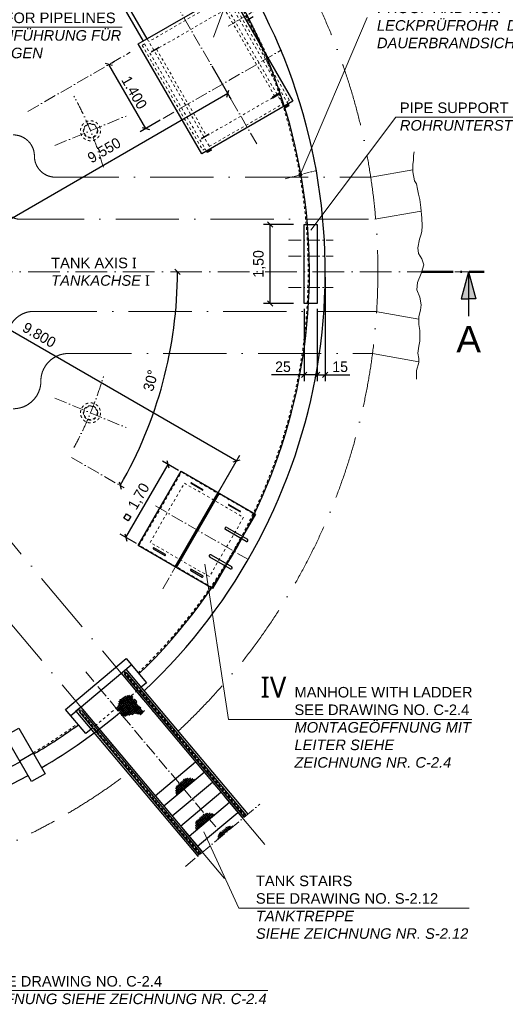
# Model space of a CAD drawing. Header units: millimetres. Extents: x -57642 to 5082813, y -177084 to 58112.
# Tile 790 of 1056: x 45911 to 55135, y -13910 to 4788. Entities that reach past the tile are written whole.
import ezdxf

# ---------------------------------------------------------------- set-up
doc = ezdxf.new("R2010")
doc.units = ezdxf.units.MM
for name, pattern in [('ACAD_ISO02W100', [15, 12, -3]), ('ACAD_ISO10W100', [18, 12, -3, 0, -3]), ('JIS_02_1.0', [2, 1, -1])]:
    doc.linetypes.add(name, pattern=pattern)
doc.layers.add('Bemaßung', color=7, linetype='Continuous', lineweight=9)
doc.layers.add('Beschriftung', color=7, linetype='Continuous', lineweight=9)
doc.styles.add('LBB3.5M1000', font='isocp.shx', dxfattribs={"height": 3.5})
doc.dimstyles.new('DIN', dxfattribs={"dimtxt": 2.5, "dimasz": 2.5, "dimexe": 1.25, "dimexo": 0.625, "dimtad": 1, "dimtih": 1, "dimdec": 4, "dimdsep": 46, "dimlunit": 6, "dimtxsty": 'Standard', "dimcen": 2.5, "dimadec": 0, "dimazin": 0, "dimtfac": 1, "dimtdec": 4, "dimtmove": 0, "dimatfit": 3, "dimfxl": 0, "dimtvp": 1, "dimtolj": 1, "dimtzin": 0, "dimarcsym": 0})

# ---------------------------------------------------------------- blocks, each defined once
blk = doc.blocks.new('_Oblique')
at = {"color": 0, "linetype": 'ByBlock', "lineweight": -2}
blk.add_line((-0.5, -0.5), (0.5, 0.5), dxfattribs=at)
blk = doc.blocks.new('*D4')
at = {"layer": 'Bemaßung', "color": 0, "lineweight": -2, "transparency": 16777216}
for p, q in [((48307, 2724), (47607, 3936)), ((47661, 3967), (47715, 3998)), ((48580, 2881), (48198, 2661))]:
    blk.add_line(p, q, dxfattribs=at)
at = {"layer": 'DEFPOINTS', "color": 0, "transparency": 16777216}
for p in [(47607, 3936), (47607, 3936), (48634, 2913)]:
    blk.add_point(p, dxfattribs=at)
at = {"layer": 'Bemaßung', "color": 0, "lineweight": -2, "transparency": 16777216, "xscale": 100, "yscale": 100, "zscale": 100}
for p, rotation in [((47607, 3936), 120.0000000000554), ((48307, 2724), 300.0000000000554)]:
    blk.add_blockref('_Oblique', p, dxfattribs=dict(at, rotation=rotation))
at = {"layer": 'Bemaßung', "color": 0, "transparency": 16777216, "insert": (48087, 3405), "char_height": 200, "attachment_point": 5, "rotation": 300}
blk.add_mtext('\\A1;1.400', dxfattribs=at)
blk = doc.blocks.new('*D5')
at = {"layer": 'Bemaßung', "color": 0, "lineweight": -2, "transparency": 16777216}
for p, q in [((47929, -5046), (48729, -3660)), ((48930, -3776), (48621, -3598)), ((48130, -5162), (47821, -4984))]:
    blk.add_line(p, q, dxfattribs=at)
at = {"layer": 'DEFPOINTS', "color": 0, "transparency": 16777216}
for p in [(48729, -3660), (48984, -3807), (48184, -5193)]:
    blk.add_point(p, dxfattribs=at)
at = {"layer": 'Bemaßung', "color": 0, "lineweight": -2, "transparency": 16777216, "xscale": 100, "yscale": 100, "zscale": 100}
for p, rotation in [((48729, -3660), 60.00000000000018), ((47929, -5046), 240.0000000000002)]:
    blk.add_blockref('_Oblique', p, dxfattribs=dict(at, rotation=rotation))
at = {"layer": 'Bemaßung', "color": 0, "transparency": 16777216, "insert": (48185, -4270), "char_height": 200, "attachment_point": 5, "rotation": 60}
blk.add_mtext('\\A1;1,70', dxfattribs=at)
blk = doc.blocks.new('*D10')
at = {"layer": 'Bemaßung', "color": 0, "lineweight": -2, "transparency": 16777216}
for p, q in [((51114, 900), (50544, 900)), ((50669, -600), (50669, 900)), ((51114, -600), (50544, -600))]:
    blk.add_line(p, q, dxfattribs=at)
at = {"layer": 'DEFPOINTS', "color": 0, "transparency": 16777216}
for p in [(50669, 900), (51314, 900), (51314, -600)]:
    blk.add_point(p, dxfattribs=at)
at = {"layer": 'Bemaßung', "color": 0, "lineweight": -2, "transparency": 16777216, "xscale": 100, "yscale": 100, "zscale": 100}
for p, rotation in [((50669, 900), 90), ((50669, -600), 270)]:
    blk.add_blockref('_Oblique', p, dxfattribs=dict(at, rotation=rotation))
at = {"layer": 'Bemaßung', "color": 0, "transparency": 16777216, "insert": (50463, 150), "char_height": 200, "attachment_point": 5, "rotation": 90}
blk.add_mtext('\\A1;1,50', dxfattribs=at)
blk = doc.blocks.new('*D11')
at = {"layer": 'Bemaßung', "color": 0, "lineweight": -2, "transparency": 16777216}
for p, q in [((51714, -100), (51714, -2079)), ((51564, -700), (51564, -2079)), ((51564, -1954), (51714, -1954)), ((51714, -1954), (52181, -1954))]:
    blk.add_line(p, q, dxfattribs=at)
at = {"layer": 'DEFPOINTS', "color": 0, "transparency": 16777216}
for p in [(51714, 0), (51564, -600), (51714, -1954)]:
    blk.add_point(p, dxfattribs=at)
at = {"layer": 'Bemaßung', "color": 0, "lineweight": -2, "transparency": 16777216, "xscale": 100, "yscale": 100, "zscale": 100, "rotation": 180}
blk.add_blockref('_Oblique', (51564, -1954), dxfattribs=at)
at = {"layer": 'Bemaßung', "color": 0, "lineweight": -2, "transparency": 16777216, "xscale": 100, "yscale": 100, "zscale": 100}
blk.add_blockref('_Oblique', (51714, -1954), dxfattribs=at)
at = {"layer": 'Bemaßung', "color": 0, "transparency": 16777216, "insert": (51998, -1804), "char_height": 200, "attachment_point": 5}
blk.add_mtext('\\A1;15', dxfattribs=at)
blk = doc.blocks.new('*D12')
at = {"layer": 'Bemaßung', "color": 0, "lineweight": -2, "transparency": 16777216}
for p, q in [((51314, -700), (51314, -2079)), ((51564, -700), (51564, -2079)), ((51314, -1954), (50696, -1954)), ((51564, -1954), (51314, -1954))]:
    blk.add_line(p, q, dxfattribs=at)
at = {"layer": 'DEFPOINTS', "color": 0, "transparency": 16777216}
for p in [(51314, -600), (51564, -600), (51564, -1954)]:
    blk.add_point(p, dxfattribs=at)
at = {"layer": 'Bemaßung', "color": 0, "lineweight": -2, "transparency": 16777216, "xscale": 100, "yscale": 100, "zscale": 100, "rotation": 180}
blk.add_blockref('_Oblique', (51314, -1954), dxfattribs=at)
at = {"layer": 'Bemaßung', "color": 0, "lineweight": -2, "transparency": 16777216, "xscale": 100, "yscale": 100, "zscale": 100}
blk.add_blockref('_Oblique', (51564, -1954), dxfattribs=at)
at = {"layer": 'Bemaßung', "color": 0, "transparency": 16777216, "insert": (50912, -1804), "char_height": 200, "attachment_point": 5}
blk.add_mtext('\\A1;25', dxfattribs=at)
blk = doc.blocks.new('*D182')
at = {"layer": 'Bemaßung', "color": 0, "lineweight": -2, "transparency": 16777216}
for p, q in [((49560, 3909), (49926, 3275)), ((49863, 3384), (41593, -1391)), ((41289, -866), (41655, -1500))]:
    blk.add_line(p, q, dxfattribs=at)
at = {"layer": 'DEFPOINTS', "color": 0, "transparency": 16777216}
for p in [(49060, 4775), (40789, 0), (41593, -1391)]:
    blk.add_point(p, dxfattribs=at)
at = {"layer": 'Bemaßung', "color": 0, "lineweight": -2, "transparency": 16777216, "xscale": 100, "yscale": 100, "zscale": 100}
for p, rotation in [((49863, 3384), 29.9999999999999), ((41593, -1391), 209.9999999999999)]:
    blk.add_blockref('_Oblique', p, dxfattribs=dict(at, rotation=rotation))
at = {"layer": 'Bemaßung', "color": 0, "transparency": 16777216, "insert": (47515, 2308), "char_height": 200, "attachment_point": 5, "rotation": 30}
blk.add_mtext('\\A1;9.550', dxfattribs=at)
blk = doc.blocks.new('*D183')
at = {"layer": 'Bemaßung', "color": 0, "lineweight": -2, "transparency": 16777216}
for p, q in [((41039, 433), (41608, 1419)), ((41546, 1310), (50033, -3590)), ((49526, -4467), (50095, -3481))]:
    blk.add_line(p, q, dxfattribs=at)
at = {"layer": 'DEFPOINTS', "color": 0, "transparency": 16777216}
for p in [(40789, 0), (50033, -3590), (49276, -4900)]:
    blk.add_point(p, dxfattribs=at)
at = {"layer": 'Bemaßung', "color": 0, "lineweight": -2, "transparency": 16777216, "xscale": 100, "yscale": 100, "zscale": 100}
for p, rotation in [((41546, 1310), 149.9999999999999), ((50033, -3590), 329.9999999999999)]:
    blk.add_blockref('_Oblique', p, dxfattribs=dict(at, rotation=rotation))
at = {"layer": 'Bemaßung', "color": 0, "transparency": 16777216, "insert": (46283, -1199), "char_height": 200, "attachment_point": 5, "rotation": 330}
blk.add_mtext('\\A1;9.800', dxfattribs=at)
blk = doc.blocks.new('*D478')
at = {"layer": 'Bemaßung', "color": 0, "lineweight": -2, "transparency": 16777216}
blk.add_arc((40809, 0), 7889, 150, 180, dxfattribs=at)
at = {"layer": 'DEFPOINTS', "color": 0, "transparency": 16777216}
for p in [(33562, 4184), (34593, 3589), (33396, 2698), (29871, 0), (54595, 0)]:
    blk.add_point(p, dxfattribs=at)
at = {"layer": 'Bemaßung', "color": 0, "lineweight": -2, "transparency": 16777216, "xscale": 100, "yscale": 100, "zscale": 100}
for p, rotation in [((33977, 3945), 60.00000000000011), ((32920, 0), 270)]:
    blk.add_blockref('_Oblique', p, dxfattribs=dict(at, rotation=rotation))
at = {"layer": 'Bemaßung', "color": 0, "transparency": 16777216, "insert": (33044, 2081), "char_height": 200, "attachment_point": 5, "rotation": 75}
blk.add_mtext('\\A1;30°', dxfattribs=at)
blk = doc.blocks.new('*D733')
at = {"layer": 'Bemaßung', "color": 0, "lineweight": -2, "transparency": 16777216}
blk.add_arc((40789, 0), 8119, 330, 0, dxfattribs=at)
at = {"layer": 'DEFPOINTS', "color": 0, "transparency": 16777216}
for p in [(29871, 0), (54595, 0), (48785, -1410), (46895, -3525), (47894, -4102)]:
    blk.add_point(p, dxfattribs=at)
at = {"layer": 'Bemaßung', "color": 0, "lineweight": -2, "transparency": 16777216, "xscale": 100, "yscale": 100, "zscale": 100}
for p, rotation in [((48908, 0), 90), ((47820, -4059), 240)]:
    blk.add_blockref('_Oblique', p, dxfattribs=dict(at, rotation=rotation))
at = {"layer": 'Bemaßung', "color": 0, "transparency": 16777216, "insert": (48400, -2064), "char_height": 200, "attachment_point": 5, "rotation": 74.8258}
blk.add_mtext('\\A1;30°', dxfattribs=at)

msp = doc.modelspace()

# ---------------------------------------------------------------- hatches: boundary and pattern name
for points in [[(54435.31278, 0), (54298.07121, -512.19248), (54435.31278, -512.19248)], [(54435.31278, 0), (54435.31278, -512.19248), (54572.55434, -512.19248)]]:
    msp.add_hatch(color=256).paths.add_polyline_path(points)
h = msp.add_hatch()
h.set_pattern_fill('NET', color=256, scale=10, style=0)
h.set_pattern_definition([(310, (46863.826, -6747.54), (24.3219, 20.4085), []), (40, (46863.826, -6747.54), (-20.4085, 24.3219), [])])
h.paths.add_polyline_path([(48062.60453, -8085.31522), (48058.40337, -8051.71677), (47993.55661, -8035.81621), (47931.58588, -8050.88511), (47906.46275, -8064.27979), (47883.0144, -8082.69726), (47817.69391, -8117.85811), (47795.92034, -8137.95005), (47792.57058, -8176.45947), (47784.19627, -8233.38649), (47765.77247, -8265.19864), (47759.07294, -8297.01079), (47764.09768, -8328.82293), (47809.3194, -8350.58911), (47826.06822, -8392.44723), (47842.81704, -8429.2823), (47886.36416, -8446.02554), (47887.35661, -8446.05389), (47895.37511, -8445.16324), (47927.97066, -8433.82946), (47946.39427, -8432.41272), (47952.06309, -8432.41272), (48004.4994, -8409.74516), (48039.92946, -8408.32842), (48052.68425, -8406.91168), (48068.27335, -8396.99464), (48088.11411, -8396.99464), (48103.70341, -8388.49421), (48139.13327, -8387.07747), (48177.39764, -8405.49494), (48215.76334, -8415.58782), (48236.41479, -8404.16742), (48263.2129, -8367.33235), (48281.71769, -8329.41014), (48273.76715, -8328.99183), (48238.33709, -8328.99183), (48217.07917, -8316.24131), (48217.07917, -8302.07405), (48218.49633, -8277.98975), (48205.74154, -8259.57228), (48190.15243, -8248.23849), (48174.56333, -8243.98841), (48153.30522, -8231.23789), (48140.55043, -8217.07063), (48139.13327, -8185.90264), (48134.88161, -8164.65181), (48123.54417, -8133.48382), (48116.4582, -8123.56678), (48102.28606, -8117.89995), (48081.02814, -8110.81626), (48065.43904, -8107.98278)])
h = msp.add_hatch()
h.set_pattern_fill('NET', color=256, scale=10, style=0)
h.set_pattern_definition([(310, (47375.856, -7415.494), (24.3219, 20.4085), []), (40, (47375.856, -7415.494), (-20.4085, 24.3219), [])])
h.paths.add_polyline_path([(49239.94034, -9637.02335), (49218.4629, -9626.5709), (49205.36326, -9623.95181), (49190.95372, -9621.98755), (49174.57914, -9619.36846), (49164.09951, -9613.47569), (49152.30978, -9609.54705), (49132.66043, -9614.1304), (49121.52565, -9617.4042), (49095.98153, -9616.09466), (49084.19181, -9617.4042), (49071.74713, -9620.0233), (49056.68263, -9624.60665), (49046.85796, -9625.26136), (49027.86337, -9633.77322), (49006.24915, -9661.27333), (48959.74539, -9695.97562), (48944.02595, -9709.07084), (48932.23622, -9724.13044), (48923.0665, -9734.60656), (48906.69191, -9745.08281), (48888.35246, -9761.45183), (48878.52778, -9779.1304), (48877.87283, -9802.04703), (48879.18274, -9817.10663), (48873.94292, -9836.09474), (48873.94292, -9855.73756), (48877.21788, -9881.928), (48882.45769, -9904.84475), (48884.42255, -9917.28513), (48893.31195, -9927.87911)])
h = msp.add_hatch()
h.set_pattern_fill('NET', color=256, scale=10, style=0)
h.set_pattern_definition([(310, (47751.47, -8081.1), (24.3219, 20.4085), []), (40, (47751.47, -8081.1), (-20.4085, 24.3219), [])])
h.paths.add_polyline_path([(49615.55452, -10302.62975), (49594.07707, -10292.1773), (49580.97744, -10289.5582), (49566.5679, -10287.59395), (49550.19331, -10284.97485), (49539.71369, -10279.08208), (49527.92396, -10275.15344), (49508.27461, -10279.73679), (49497.13983, -10283.0106), (49471.59571, -10281.70105), (49459.80598, -10283.0106), (49447.3613, -10285.62969), (49432.29681, -10290.21304), (49422.47214, -10290.86775), (49403.47754, -10299.37962), (49381.86333, -10326.87972), (49335.35957, -10361.58202), (49319.64013, -10374.67724), (49307.8504, -10389.73683), (49298.68068, -10400.21296), (49282.30609, -10410.68921), (49263.96664, -10427.05823), (49254.14196, -10444.73679), (49253.48701, -10467.65342), (49254.79692, -10482.71302), (49249.5571, -10501.70113), (49249.5571, -10521.34396), (49252.83206, -10547.53439), (49258.07187, -10570.45114), (49260.03673, -10582.89152), (49268.92613, -10593.4855)])
h = msp.add_hatch()
h.set_pattern_fill('NET', color=256, scale=10, style=0)
h.set_pattern_definition([(310, (48178.908, -8327.702), (24.3219, 20.4085), []), (40, (48178.908, -8327.702), (-20.4085, 24.3219), [])])
h.paths.add_polyline_path([(49677.8684, -10774.93358), (49971.79868, -10528.29679), (49967.15115, -10525.68345), (49955.36142, -10521.75481), (49935.71207, -10526.33816), (49924.57729, -10529.61196), (49899.03317, -10528.30242), (49887.24344, -10529.61196), (49874.79877, -10532.23106), (49859.73427, -10536.81441), (49849.9096, -10537.46912), (49830.91501, -10545.98098), (49809.30079, -10573.48109), (49762.79703, -10608.18339), (49747.07759, -10621.2786), (49735.28786, -10636.3382), (49726.11814, -10646.81432), (49709.74355, -10657.29057), (49691.4041, -10673.65959), (49681.57942, -10691.33816), (49680.92447, -10714.25479), (49682.23438, -10729.31439), (49676.99456, -10748.3025), (49676.99456, -10767.94533)])

# ---------------------------------------------------------------- linework, layer by layer
at = {"linetype": 'ACAD_ISO10W100', "lineweight": 18, "ltscale": 20}
for p, q in [((50414.98531, 2428.07116), (47819.98531, 6922.743)), ((46067.72594, 3047.41825), (48009.1785, 4168.31641)), ((48634.15229, 2912.56443), (50885.81834, 4212.56443)), ((46581.62877, 2399.20202), (47931.5701, 2958.36603)), ((51014.44271, 600), (51864.44271, 600)), ((51014.44271, 300), (51864.44271, 300)), ((51014.44271, -300), (51864.44271, -300)), ((46581.62877, -2399.20202), (47931.5701, -2958.36603)), ((46895.40562, -3525.27933), (47893.51593, -4101.53859)), ((48629.58318, -6020.47836), (49923.40015, -3779.52164)), ((48490.22997, -4446.0516), (50242.10999, -5457.5)), ((47165.25301, -7598.39483), (49767.54516, -10699.68585)), ((49062.78427, -11291.05045), (50472.30604, -10108.32125))]:
    msp.add_line(p, q, dxfattribs=at)
for p, q in [((47150.04964, 6293.46835), (48255.04964, 4379.55221)), ((48332.99193, 4424.55221), (47227.99193, 6338.46835)), ((50347.98953, 4844.11126), (50218.08572, 4769.11126)), ((48418.36372, 4186.3212), (48548.26753, 4261.3212)), ((48554.26753, 4250.92889), (48424.36372, 4175.92889)), ((50840.60691, 3390.87293), (50710.70309, 3315.87293)), ((50716.70309, 3305.48063), (50846.60691, 3380.48063)), ((51009.92098, 3187.24962), (51024.92098, 3161.26886)), ((50946.9787, 3116.26886), (50931.9787, 3142.24962)), ((50941.9787, 3124.92911), (51019.92098, 3169.92911)), ((50946.9787, 3116.26886), (51024.92098, 3161.26886)), ((49368.36372, 2540.87293), (49498.26753, 2615.87293)), ((49504.26753, 2605.48063), (49374.36372, 2530.48063)), ((49460.04964, 2292.43098), (49475.04964, 2266.45022)), ((49547.99193, 2320.11047), (49470.04964, 2275.11047)), ((49552.99193, 2311.45022), (49475.04964, 2266.45022)), ((49552.99193, 2311.45022), (49537.99193, 2337.43098)), ((51314.44271, -600), (51314.44271, 900)), ((51314.44271, 900), (51564.44271, 900)), ((51564.44271, 900), (51564.44271, -600)), ((54435.31278, 0), (54298.07121, -512.19248)), ((54435.31278, 0), (54435.31278, -839.91397)), ((54435.31278, 0), (54572.55434, -512.19248)), ((54298.07121, -512.19248), (54435.31278, -512.19248)), ((54572.55434, -512.19248), (54435.31278, -512.19248)), ((51564.44271, -600), (51314.44271, -600)), ((48163.18096, -5198.3107), (48978.18096, -3786.6893)), ((48978.18096, -3786.6893), (50389.80237, -4601.6893)), ((49384.17442, -4143.48799), (49167.66807, -4018.48799)), ((49173.66807, -4008.09568), (49390.17442, -4133.09568)), ((48864.22852, -5603.0607), (49679.22852, -4191.4393)), ((48890.20929, -5618.0607), (49705.20929, -4206.4393)), ((50094.31525, -4553.48799), (49877.8089, -4428.48799)), ((49883.8089, -4418.09568), (50100.31525, -4543.09568)), ((50389.80237, -4601.6893), (50144.37737, -5026.77787)), ((49845.5986, -4854.27787), (50235.31003, -5079.27787)), ((50211.16003, -5121.10689), (49821.4486, -4896.10689)), ((49574.80237, -6013.3107), (48163.18096, -5198.3107)), ((50120.22737, -5068.60689), (49844.37737, -5546.39311)), ((48449.66807, -5262.10047), (48666.17442, -5387.10047)), ((48678.17442, -5366.31586), (48461.66807, -5241.31586)), ((49911.16003, -5640.72213), (49521.4486, -5415.72213)), ((49545.5986, -5373.89311), (49935.31003, -5598.89311)), ((49820.22737, -5588.22213), (49574.80237, -6013.3107)), ((49159.8089, -5672.10047), (49376.31525, -5797.10047)), ((49388.31525, -5776.31586), (49171.8089, -5651.31586)), ((46783.55596, -8310.29887), (47932.62262, -7346.11746)), ((46879.9741, -8425.20554), (48029.04076, -7461.02412)), ((47932.62262, -7346.11746), (48318.29519, -7805.74412)), ((47837.52965, -7621.72103), (50150.56738, -10378.29205)), ((47903.5596, -7644.63976), (50178.03007, -10355.24811)), ((47929.45499, -7544.58651), (50242.49271, -10301.15753)), ((47940.55955, -7613.59312), (50215.03002, -10324.20147)), ((48318.29519, -7805.74412), (48218.70941, -7889.30651)), ((47169.22852, -8769.92554), (46783.55596, -8310.29887)), ((47071.48521, -8264.50864), (46979.55988, -8341.64315)), ((46979.55988, -8341.64315), (49292.5976, -11098.21417)), ((47045.58983, -8364.56188), (49320.0603, -11075.17023)), ((47071.48521, -8264.50864), (49384.52293, -11021.07965)), ((47082.58977, -8333.51524), (49357.06024, -11044.12359)), ((47268.8143, -8686.36315), (47169.22852, -8769.92554)), ((46174.61408, -9143.79541), (45914.80646, -9293.79541)), ((48485.61795, -9949.80641), (49251.66239, -9307.0188)), ((48646.31485, -10141.31752), (49412.3593, -9498.52991)), ((48807.01176, -10332.82863), (49573.0562, -9690.04102)), ((48967.70866, -10524.33974), (49733.7531, -9881.55213)), ((49128.40556, -10715.85085), (49894.45, -10073.06324)), ((49289.10246, -10907.36196), (50055.14691, -10264.57435))]:
    msp.add_line(p, q)
at = {"linetype": 'JIS_02_1.0', "lineweight": 18, "ltscale": 50}
for p, q in [((51009.92098, 3187.24962), (49804.92098, 5274.37084)), ((51032.70945, 3258.14157), (49882.70945, 5250)), ((49756.9787, 5177.40932), (48362.99193, 4372.59068)), ((49726.9787, 5229.37084), (50931.9787, 3142.24962)), ((49809.50437, 4976.79492), (48510.46626, 4226.79492)), ((50759.50437, 3331.34665), (49809.50437, 4976.79492)), ((48285.04964, 4327.59068), (48237.26118, 4300)), ((49460.04964, 2292.43098), (48255.04964, 4379.55221)), ((48332.99193, 4424.55221), (49537.99193, 2337.43098)), ((48237.26118, 4300), (49387.26118, 2308.14157)), ((48510.46626, 4226.79492), (49460.46626, 2581.34665)), ((49460.46626, 2581.34665), (50759.50437, 3331.34665)), ((49512.99193, 2380.73225), (50906.9787, 3185.55089)), ((50984.92098, 3230.55089), (51032.70945, 3258.14157)), ((49387.26118, 2308.14157), (49435.04964, 2335.73225)), ((48183.67134, -5192.82032), (48983.67134, -3807.17968)), ((48983.67134, -3807.17968), (50369.31199, -4607.17968)), ((48388.57515, -5137.91651), (49038.57515, -4012.08349)), ((49038.57515, -4012.08349), (50164.40818, -4662.08349)), ((50164.40818, -4662.08349), (49514.40818, -5787.91651)), ((50369.31199, -4607.17968), (50131.38699, -5019.27787)), ((49569.31199, -5992.82032), (48183.67134, -5192.82032)), ((49514.40818, -5787.91651), (48388.57515, -5137.91651)), ((50107.23699, -5061.10689), (49831.38699, -5538.89311)), ((49807.23699, -5580.72213), (49569.31199, -5992.82032)), ((47268.8143, -8686.36315), (48218.70941, -7889.30651))]:
    msp.add_line(p, q, dxfattribs=at)
at = {"linetype": 'ACAD_ISO10W100', "lineweight": 18, "ltscale": 5}
for p, q in [((49872.90182, 4666.9873), (50479.11961, 5016.9873)), ((47894.60859, -7596.40162), (50196.53004, -10339.72479)), ((47036.63881, -8316.32375), (49338.56027, -11059.64691))]:
    msp.add_line(p, q, dxfattribs=at)
at = {"linetype": 'ACAD_ISO10W100', "lineweight": 18, "ltscale": 10}
msp.add_line((50952.26419, 1765.5098), (51530.06786, 1920.33183), dxfattribs=at)
at = {"linetype": 'ACAD_ISO10W100', "lineweight": 13, "ltscale": 100}
for p, q in [((52587.87332, 1796.77861), (53380.16327, 1936.48071)), ((46592.66409, 1796.77861), (52578.30235, 1796.77861)), ((52656.38325, 996.77861), (53536.64822, 1151.99308)), ((45935.30359, 996.77861), (52672.71067, 996.77861)), ((46179.01164, -751.50869), (52690.73926, -751.50869)), ((52669.49551, -751.50869), (53492.72188, -896.66571)), ((46837.93402, -1551.50869), (52613.08198, -1551.50869)), ((52613.08198, -1551.50869), (53492.72188, -1706.61294)), ((50569.37699, -10877.40991), (45189.44271, -4465.85389)), ((49803.33255, -11520.19752), (44189.44271, -4829.82413))]:
    msp.add_line(p, q, dxfattribs=at)
at = {"linetype": 'ACAD_ISO10W100', "lineweight": 18, "ltscale": 50}
msp.add_line((29871.04316, 0), (54595.45012, 0), dxfattribs=at)
at = {"linetype": 'ACAD_ISO10W100', "lineweight": 50, "ltscale": 50}
msp.add_line((53545.89131, 0), (54735.31278, 0), dxfattribs=at)
for points in [[(49368.95991, 2239.8403), (48163.95991, 4326.96152), (49896.01072, 5326.96152), (51101.01072, 3239.8403)], [(47973.50472, -4729.32895), (47888.36994, -4680.17636), (47937.7178, -4594.70337), (48022.85257, -4643.85595)], [(45637.85511, -8814.10162), (45897.66273, -8664.10162), (46397.66273, -9530.12702), (46137.85511, -9680.12702)]]:
    msp.add_lwpolyline(points, close=True)
for points in [[(51015.59086, 3167.42911), (51005.59086, 3184.74962), (50936.30882, 3144.74962), (50946.30882, 3127.42911)], [(49474.37977, 2277.61047), (49464.37977, 2294.93098), (49533.6618, 2334.93098), (49543.6618, 2317.61047)]]:
    msp.add_lwpolyline(points)
at = {"lineweight": 13}
msp.add_lwpolyline([(53445.82226, -2035.94131), (53445.82226, -1975.02311), (53445.82226, -1871.8791), (53492.72188, -1721.85113), (53492.72188, -1646.83726), (53473.96183, -1543.69302), (53492.72188, -1412.41864), (53511.4816, -1318.65119), (53511.4816, -1112.36293), (53492.72188, -999.84212), (53492.72188, -849.81416), (53520.86145, -727.91656), (53539.62117, -624.77232), (53511.4816, -484.12137), (53455.20212, -343.47019), (53464.58198, -202.81902), (53539.62117, -34.0377), (53586.52045, 134.74362), (53549.00102, 247.26465), (53483.34169, 350.40867), (53473.96183, 453.55291), (53502.10174, 622.33423), (53530.24131, 697.3481), (53549.00102, 762.9854), (53558.38088, 875.50621), (53549.00102, 1016.15739), (53530.24131, 1222.44564), (53511.4816, 1372.47361), (53483.34169, 1475.61785), (53464.58198, 1569.38507), (53445.82226, 1672.52931), (53408.30284, 1728.78983), (53380.16327, 1897.57115), (53380.16327, 2038.22232), (53389.54313, 2122.61298), (53389.54313, 2207.00365), (53401.34884, 2277.81434)], dxfattribs=at)
at = {"linetype": 'JIS_02_1.0', "lineweight": 18, "ltscale": 50}
for centre, radius in [((47256.59943, 2678.78403), 190), ((47256.59943, 2678.78403), 136.5), ((47256.59943, 2678.78403), 126.5), ((47256.59943, -2678.78403), 190), ((47256.59943, -2678.78403), 136.5), ((47256.59943, -2678.78403), 126.5)]:
    msp.add_circle(centre, radius, dxfattribs=at)
at = {"linetype": 'JIS_02_1.0', "ltscale": 10}
msp.add_circle((51241.16603, 1842.92082), 19, dxfattribs=at)
at = {"linetype": 'ACAD_ISO10W100', "lineweight": 13, "ltscale": 100}
for centre, radius, start, end in [((40789.44271, 0), 11925, 312.98024376, 171.218331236), ((45789.44271, 2198.38931), 401.61069, 360, 90), ((46592.66409, 2198.38931), 401.61069, 180, 270), ((45935.30359, 1373.38931), 376.61069, 180, 270), ((46179.01164, -1250.75434), 499.24566, 90, 180), ((46837.93402, -2075.75434), 524.24566, 90, 180), ((45789.44271, -2075.75434), 524.24566, 270, 0), ((40789.44271, 0), 11925, 192.835113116, 298.999603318), ((40789.44271, 0), 11925, 300.441061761, 307.01975624)]:
    msp.add_arc(centre, radius, start, end, dxfattribs=at)
for centre, radius, start, end in [((40789.44271, 0), 10925, 313.253316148, 176.906161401), ((40789.44271, 0), 10625, 314.047774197, 176.761938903), ((48421.36372, 4181.12505), 6, 120, 300), ((48551.26753, 4256.12505), 6, 300, 120), ((50843.60691, 3385.67678), 6, 300, 120), ((50713.70309, 3310.67678), 6, 120, 300), ((49371.36372, 2535.67678), 6, 120, 300), ((49501.26753, 2610.67678), 6, 300, 120), ((40789.44271, 0), 10925, 187.093838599, 298.908023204), ((40789.44271, 0), 10625, 187.238061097, 298.877187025), ((49170.66807, -4013.29184), 6, 60, 240), ((49387.17442, -4138.29184), 6, 240, 60), ((49880.8089, -4423.29184), 6, 60, 240), ((50097.31525, -4548.29184), 6, 240, 60), ((49833.5236, -4875.19238), 24.15, 60, 240), ((50223.23503, -5100.19238), 24.15, 240, 60), ((48455.66807, -5251.70816), 12, 60, 240), ((48672.17442, -5376.70816), 12, 240, 60), ((49533.5236, -5394.80762), 24.15, 60, 240), ((49923.23503, -5619.80762), 24.15, 240, 60), ((49165.8089, -5661.70816), 12, 60, 240), ((49382.31525, -5786.70816), 12, 240, 60), ((47922.05958, -7629.11644), 24.15, 40, 220), ((40789.44271, 0), 10925, 300.481434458, 310), ((47064.0898, -8349.03856), 24.15, 40, 220), ((40789.44271, 0), 10625, 300.495028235, 305.952225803)]:
    msp.add_arc(centre, radius, start, end)
at = {"linetype": 'JIS_02_1.0', "lineweight": 18, "ltscale": 50}
for centre, radius, start, end in [((40789.44271, 0), 10600, 314.057336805, 176.74955033), ((37065.53347, -2150), 14909, 24.901027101, 27.523739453), ((37065.53347, -2150), 14919, 24.487357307, 27.525400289), ((40789.44271, 0), 10600, 300.496195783, 305.942663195)]:
    msp.add_arc(centre, radius, start, end, dxfattribs=at)
at = {"linetype": 'ACAD_ISO10W100', "lineweight": 18, "ltscale": 20}
for start, end in [(16.517379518, 28.482620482), (331.517379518, 343.482620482)]:
    msp.add_arc((40789.44271, 0), 7000, start, end, dxfattribs=at)
at = {"linetype": 'ACAD_ISO02W100', "lineweight": 18, "ltscale": 10}
msp.add_arc((37140.53347, -2279.90381), 14909, 21.489116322, 21.514340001, dxfattribs=at)
at = {"layer": 'Beschriftung', "lineweight": 13}
for p, q in [((50783.04993, 7696.14025), (49593.26291, 4455.52608)), ((52508.11109, 4831.43297), (51241.16603, 1842.92082)), ((43820.60008, 4647.62016), (47856.92651, 4645.10526)), ((53055.96967, 2939.192), (51441.62712, 791.91798)), ((53055.96967, 2939.192), (56454.27923, 2939.192)), ((49875.55839, -8503.35877), (49429.01486, -5553.54319)), ((49875.55839, -8503.35877), (54501.22892, -8503.35877)), ((50074.52974, -12086.44406), (49411.81167, -10634.9696)), ((50074.52974, -12086.44406), (54447.60218, -12086.44406)), ((42995.96392, -13649.22398), (50623.666, -13649.22398))]:
    msp.add_line(p, q, dxfattribs=at)
at = {"layer": 'Beschriftung'}
msp.add_circle((51241.16603, 1842.92082), 30, dxfattribs=at)

# ---------------------------------------------------------------- texts
at = {"layer": 'Beschriftung', "attachment_point": 1, "style": 'LBB3.5M1000'}
for s, insert, char_height, width in [('{\\fArial|b0|i0|c0|p34;LEAKAGE TEST PIPE (STAINLESS STEEL) WITH EXPLOSION\\PPROOF AND NON - COMBUSTIBLE VENT HOOD\\P\\fArial|b0|i1|c0|p34;LECKPRÜFROHR  DN 32 (EDELSTAHL) MIT EXPLOSIONS - UND\\PDAUERBRANDSICHERER BE - UND ENTLÜFTUNGSHAUBE}', (52696.39482, 5445.98845), 200, 8679.8278186), ('{\\fArial|b0|i0|c0|p34;\\C256;WALL DUCT FOR PIPELINES\\fArial|b0|i1|c0|p34;\\PWANDDURCHFÜHRUNG FÜR\\PROHRLEITUNGEN}', (43930.51495, 4923.06792), 200, 7399.5425203), ('{\\fArial|b0|i0|c0|p34;\\C256;PIPE SUPPORT\\P\\fArial|b0|i1|c0|p34;ROHRUNTERSTÜTZUNG}', (53131.56678, 3215.40193), 200, 6779.5439945), ('{\\fArial|b0|i0|c0|p34;TANK AXIS \\fSegoe UI|b0|i0|c0|p34;I\\fArial|b0|i0|c0|p34;\\P\\fArial|b0|i1|c0|p34;TANKACHSE \\fSegoe UI|b0|i0|c0|p34;I}', (46508.04012, 268.73069), 200, 2089.1575306), ('{\\fArial|b0|i0|c0|p34;A}', (54206.02133, -1026.64518), 500, 335.8461916), ('{\\fSegoe UI|b0|i0|c0|p34;\\H2x;\\C256;IV}', (50487.04887, -7685.92957), 200, 517.2088703), ('{\\fArial|b0|i0|c0|p34;MANHOLE WITH LADDER\\PSEE DRAWING NO. C-2.4\\P\\fArial|b0|i1|c0|p34;MONTAGEÖFFNUNG MIT\\PLEITER SIEHE\\PZEICHNUNG NR. C-2.4}', (51129.67569, -7883.15318), 200, 7399.5425203), ('{\\fArial|b0|i0|c0|p34;TANK STAIRS\\PSEE DRAWING NO. S-2.12\\P\\fArial|b0|i1|c0|p34;TANKTREPPE\\PSIEHE ZEICHNUNG NR. S-2.12}', (50397.44635, -11466.23847), 200, 7399.5425203), ('{\\fArial|b0|i0|c0|p34;MANHOLE SEE DRAWING NO. C-2.4\\P\\fArial|b0|i1|c0|p34;MONTAGEÖFFNUNG SIEHE ZEICHNUNG NR. C-2.4}', (43834.33842, -13373.01404), 200, 6779.5439945)]:
    msp.add_mtext(s, dxfattribs=dict(at, insert=insert, char_height=char_height, width=width))

# ---------------------------------------------------------------- dimensions: what is measured, and where the dimension line sits
at = {"layer": 'Bemaßung'}
for base, p1, p2, angle, override, picture, middle in [((41592.74426, -1391.35911), (49059.98531, 4775), (40789.44271, 0), 210, {"dimscale": 100, "dimtxt": 2, "dimasz": 1, "dimexo": 10, "dimgap": 0.5, "dimtih": 0, "dimblk1": 'Oblique', "dimblk2": 'Oblique', "dimsah": 1, "dimtmove": 2}, '*D182', (47514.97018, 2308.3738)), ((50032.98709, -3589.71149), (40789.44271, 0), (49276.49166, -4900), 330, {"dimscale": 100, "dimtxt": 2, "dimasz": 1, "dimexo": 5, "dimgap": 0.5, "dimtih": 0, "dimblk1": 'Oblique', "dimblk2": 'Oblique', "dimsah": 1, "dimtmove": 2}, '*D183', (46283.23715, -1198.52919))]:
    dim = msp.add_linear_dim(base=base, p1=p1, p2=p2, angle=angle, dimstyle='DIN', override=override, dxfattribs=at)
    dim.commit()
    dim.dimension.update_dxf_attribs({"geometry": picture, "text_midpoint": middle, "dimtype": 161})
dim = msp.add_angular_dim_2l(base=(33396.03723, 2698.25893), line1=((29871.04316, 0), (54595.45012, 0)), line2=((34592.55646, 3589.32095), (33562.01849, 4184.30232)), dimstyle='DIN', override={"dimscale": 100, "dimtxt": 2, "dimasz": 1, "dimgap": 0.5, "dimtih": 0, "dimblk1": 'Oblique', "dimblk2": 'Oblique', "dimsah": 1, "dimtmove": 2}, dxfattribs=at)
dim.commit()
dim.dimension.update_dxf_attribs({"geometry": '*D478', "text_midpoint": (33044.18984, 2080.69323)})
dim = msp.add_linear_dim(base=(47606.68674, 3935.93768), p1=(48634.15229, 2912.56443), p2=(47606.68674, 3935.93768), angle=300, dimstyle='DIN', override={"dimscale": 100, "dimtxt": 2, "dimasz": 1, "dimgap": 0.5, "dimtih": 0, "dimblk1": 'Oblique', "dimblk2": 'Oblique', "dimsah": 1, "dimtmove": 2}, dxfattribs=at)
dim.commit()
dim.dimension.update_dxf_attribs({"geometry": '*D4', "text_midpoint": (48086.59055, 3404.71989)})
dim = msp.add_linear_dim(base=(50669.36769, 900), p1=(51314.44271, -600), p2=(51314.44271, 900), angle=90, text='1,50', dimstyle='DIN', override={"dimscale": 100, "dimtxt": 2, "dimasz": 1, "dimexo": 2, "dimgap": 0.5, "dimtih": 0, "dimblk1": 'Oblique', "dimblk2": 'Oblique', "dimsah": 1, "dimtmove": 2}, dxfattribs=at)
dim.commit()
dim.dimension.update_dxf_attribs({"geometry": '*D10', "text_midpoint": (50463.32858, 150), "dimtype": 160})
dim = msp.add_angular_dim_2l(base=(48784.61507, -1409.7646), line1=((46895.40562, -3525.27933), (47893.51593, -4101.53859)), line2=((29871.04316, 0), (54595.45012, 0)), dimstyle='DIN', override={"dimscale": 100, "dimtxt": 2, "dimasz": 1, "dimgap": 0.5, "dimtih": 0, "dimblk1": 'Oblique', "dimblk2": 'Oblique', "dimsah": 1, "dimtmove": 2}, dxfattribs=at)
dim.commit()
dim.dimension.update_dxf_attribs({"geometry": '*D733', "text_midpoint": (48400.00359, -2064.07069), "dimtype": 162})
dim = msp.add_linear_dim(base=(51714.44271, -1954.28737), p1=(51564.44271, -600), p2=(51714.44271, 0), text='15', dimstyle='DIN', override={"dimscale": 100, "dimtxt": 2, "dimasz": 1, "dimexo": 1, "dimgap": 0.5, "dimtih": 0, "dimblk1": 'Oblique', "dimblk2": 'Oblique', "dimsah": 1}, dxfattribs=at)
dim.commit()
dim.dimension.update_dxf_attribs({"geometry": '*D11', "text_midpoint": (51997.77604, -1804.28737)})
dim = msp.add_linear_dim(base=(51564.44271, -1954.28737), p1=(51314.44271, -600), p2=(51564.44271, -600), text='25', dimstyle='DIN', override={"dimscale": 100, "dimtxt": 2, "dimasz": 1, "dimexo": 1, "dimgap": 0.5, "dimtih": 0, "dimblk1": 'Oblique', "dimblk2": 'Oblique', "dimsah": 1}, dxfattribs=at)
dim.commit()
dim.dimension.update_dxf_attribs({"geometry": '*D12', "text_midpoint": (50912.42587, -1954.28737), "dimtype": 160})
dim = msp.add_linear_dim(base=(48729.37411, -3660.3611), p1=(48183.67134, -5192.82032), p2=(48983.67134, -3807.17968), angle=60, text='1,70', dimstyle='DIN', override={"dimscale": 100, "dimtxt": 2, "dimasz": 1, "dimgap": 0.5, "dimtih": 0, "dimblk1": 'Oblique', "dimblk2": 'Oblique', "dimsah": 1, "dimtmove": 2}, dxfattribs=at)
dim.commit()
dim.dimension.update_dxf_attribs({"geometry": '*D5', "text_midpoint": (48185.03654, -4269.84809)})

doc.saveas('drawing.dxf')
